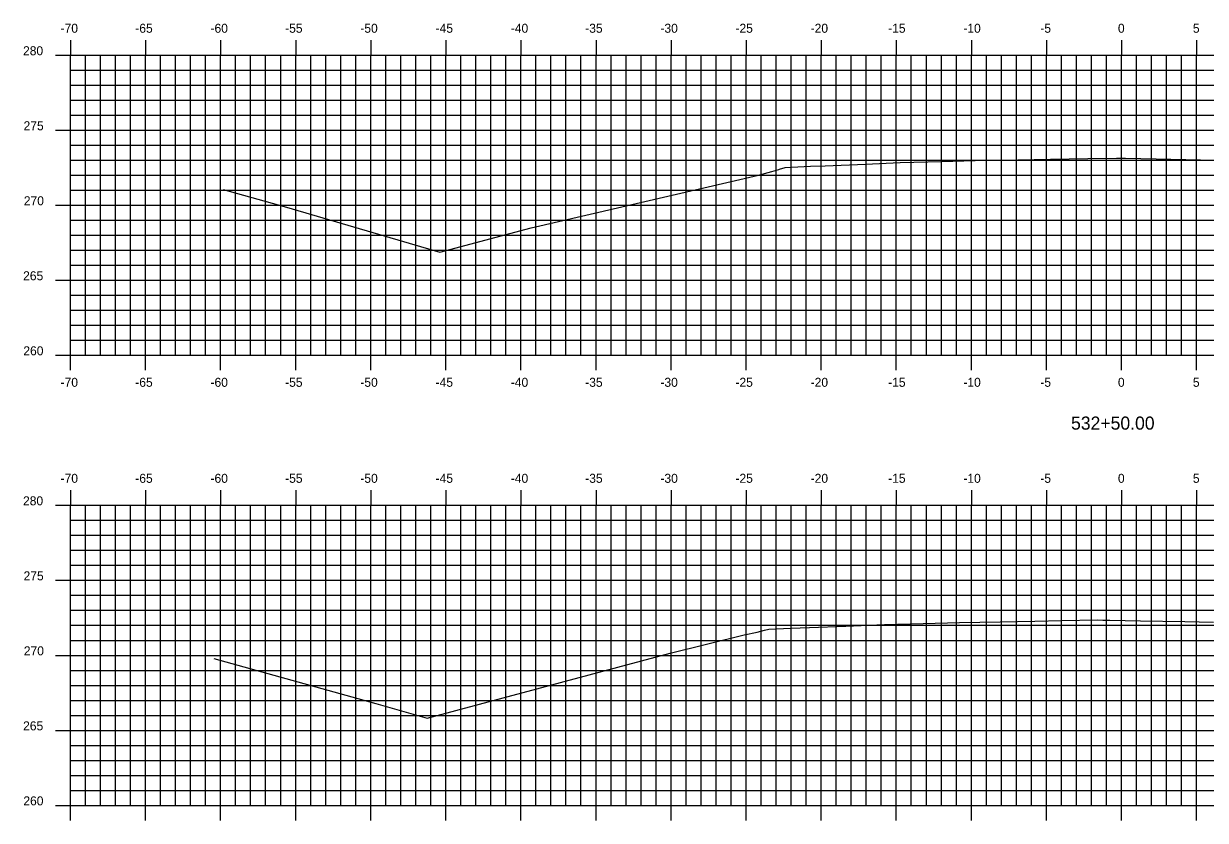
# Model space of a CAD drawing. Extents: x 1170543 to 1177585, y 609599 to 610623.
# Drawn here: x 1176762.5 to 1176841.2, y 610306.8 to 610359.9 of the extents above; entities that cross this region are included whole.
import ezdxf

# ---------------------------------------------------------------- set-up
doc = ezdxf.new("R2010")
doc.units = 0
for name, color, linetype in [('H_V ANNOTATION', 7, 'Continuous'), ('MAJOR', 7, 'Continuous'), ('MINOR', 7, 'Continuous'), ('S_Roadway_Centerline', 7, 'Continuous')]:
    doc.layers.add(name, color=color, linetype=linetype)

msp = doc.modelspace()

# ---------------------------------------------------------------- linework, layer by layer
at = {"layer": 'MAJOR'}
for p, q in [((1176765.654, 610358.803), (1176765.654, 610357.801)), ((1176770.654, 610358.803), (1176770.654, 610357.801)), ((1176775.654, 610358.803), (1176775.654, 610357.801)), ((1176780.654, 610358.803), (1176780.654, 610357.801)), ((1176785.654, 610358.803), (1176785.654, 610357.801)), ((1176790.654, 610358.803), (1176790.654, 610357.801)), ((1176795.654, 610358.803), (1176795.654, 610357.801)), ((1176800.654, 610358.803), (1176800.654, 610357.801)), ((1176805.654, 610358.803), (1176805.654, 610357.801)), ((1176810.654, 610358.803), (1176810.654, 610357.801)), ((1176815.654, 610358.803), (1176815.654, 610357.801)), ((1176820.654, 610358.803), (1176820.654, 610357.801)), ((1176825.654, 610358.803), (1176825.654, 610357.801)), ((1176830.654, 610358.803), (1176830.654, 610357.801)), ((1176835.654, 610358.803), (1176835.654, 610357.801)), ((1176840.654, 610358.803), (1176840.654, 610357.801)), ((1176764.652, 610357.801), (1176765.654, 610357.801)), ((1176765.654, 610357.801), (1176905.654, 610357.801)), ((1176765.654, 610337.801), (1176765.654, 610357.801)), ((1176765.654, 610337.801), (1176765.654, 610357.801)), ((1176765.654, 610357.801), (1176905.654, 610357.801)), ((1176770.654, 610337.801), (1176770.654, 610357.801)), ((1176775.654, 610337.801), (1176775.654, 610357.801)), ((1176780.654, 610337.801), (1176780.654, 610357.801)), ((1176785.654, 610337.801), (1176785.654, 610357.801)), ((1176790.654, 610337.801), (1176790.654, 610357.801)), ((1176795.654, 610337.801), (1176795.654, 610357.801)), ((1176800.654, 610337.801), (1176800.654, 610357.801)), ((1176805.654, 610337.801), (1176805.654, 610357.801)), ((1176810.654, 610337.801), (1176810.654, 610357.801)), ((1176815.654, 610337.801), (1176815.654, 610357.801)), ((1176820.654, 610337.801), (1176820.654, 610357.801)), ((1176825.654, 610337.801), (1176825.654, 610357.801)), ((1176830.654, 610337.801), (1176830.654, 610357.801)), ((1176835.654, 610337.801), (1176835.654, 610357.801)), ((1176840.654, 610337.801), (1176840.654, 610357.801)), ((1176764.652, 610352.801), (1176765.654, 610352.801)), ((1176765.654, 610352.801), (1176905.654, 610352.801)), ((1176764.652, 610347.801), (1176765.654, 610347.801)), ((1176765.654, 610347.801), (1176905.654, 610347.801)), ((1176764.652, 610342.801), (1176765.654, 610342.801)), ((1176765.654, 610342.801), (1176905.654, 610342.801)), ((1176764.652, 610337.801), (1176765.654, 610337.801)), ((1176765.654, 610337.801), (1176905.654, 610337.801)), ((1176765.654, 610337.801), (1176905.654, 610337.801)), ((1176765.654, 610336.799), (1176765.654, 610337.801)), ((1176770.654, 610336.799), (1176770.654, 610337.801)), ((1176775.654, 610336.799), (1176775.654, 610337.801)), ((1176780.654, 610336.799), (1176780.654, 610337.801)), ((1176785.654, 610336.799), (1176785.654, 610337.801)), ((1176790.654, 610336.799), (1176790.654, 610337.801)), ((1176795.654, 610336.799), (1176795.654, 610337.801)), ((1176800.654, 610336.799), (1176800.654, 610337.801)), ((1176805.654, 610336.799), (1176805.654, 610337.801)), ((1176810.654, 610336.799), (1176810.654, 610337.801)), ((1176815.654, 610336.799), (1176815.654, 610337.801)), ((1176820.654, 610336.799), (1176820.654, 610337.801)), ((1176825.654, 610336.799), (1176825.654, 610337.801)), ((1176830.654, 610336.799), (1176830.654, 610337.801)), ((1176835.654, 610336.799), (1176835.654, 610337.801)), ((1176840.654, 610336.799), (1176840.654, 610337.801)), ((1176765.654, 610328.803), (1176765.654, 610327.801)), ((1176770.654, 610328.803), (1176770.654, 610327.801)), ((1176775.654, 610328.803), (1176775.654, 610327.801)), ((1176780.654, 610328.803), (1176780.654, 610327.801)), ((1176785.654, 610328.803), (1176785.654, 610327.801)), ((1176790.654, 610328.803), (1176790.654, 610327.801)), ((1176795.654, 610328.803), (1176795.654, 610327.801)), ((1176800.654, 610328.803), (1176800.654, 610327.801)), ((1176805.654, 610328.803), (1176805.654, 610327.801)), ((1176810.654, 610328.803), (1176810.654, 610327.801)), ((1176815.654, 610328.803), (1176815.654, 610327.801)), ((1176820.654, 610328.803), (1176820.654, 610327.801)), ((1176825.654, 610328.803), (1176825.654, 610327.801)), ((1176830.654, 610328.803), (1176830.654, 610327.801)), ((1176835.654, 610328.803), (1176835.654, 610327.801)), ((1176840.654, 610328.803), (1176840.654, 610327.801)), ((1176764.652, 610327.801), (1176765.654, 610327.801)), ((1176765.654, 610327.801), (1176905.654, 610327.801)), ((1176765.654, 610307.801), (1176765.654, 610327.801)), ((1176765.654, 610307.801), (1176765.654, 610327.801)), ((1176765.654, 610327.801), (1176905.654, 610327.801)), ((1176770.654, 610307.801), (1176770.654, 610327.801)), ((1176775.654, 610307.801), (1176775.654, 610327.801)), ((1176780.654, 610307.801), (1176780.654, 610327.801)), ((1176785.654, 610307.801), (1176785.654, 610327.801)), ((1176790.654, 610307.801), (1176790.654, 610327.801)), ((1176795.654, 610307.801), (1176795.654, 610327.801)), ((1176800.654, 610307.801), (1176800.654, 610327.801)), ((1176805.654, 610307.801), (1176805.654, 610327.801)), ((1176810.654, 610307.801), (1176810.654, 610327.801)), ((1176815.654, 610307.801), (1176815.654, 610327.801)), ((1176820.654, 610307.801), (1176820.654, 610327.801)), ((1176825.654, 610307.801), (1176825.654, 610327.801)), ((1176830.654, 610307.801), (1176830.654, 610327.801)), ((1176835.654, 610307.801), (1176835.654, 610327.801)), ((1176840.654, 610307.801), (1176840.654, 610327.801)), ((1176764.652, 610322.801), (1176765.654, 610322.801)), ((1176765.654, 610322.801), (1176905.654, 610322.801)), ((1176764.652, 610317.801), (1176765.654, 610317.801)), ((1176765.654, 610317.801), (1176905.654, 610317.801)), ((1176764.652, 610312.801), (1176765.654, 610312.801)), ((1176765.654, 610312.801), (1176905.654, 610312.801)), ((1176764.652, 610307.801), (1176765.654, 610307.801)), ((1176765.654, 610307.801), (1176905.654, 610307.801)), ((1176765.654, 610307.801), (1176905.654, 610307.801)), ((1176765.654, 610306.799), (1176765.654, 610307.801)), ((1176770.654, 610306.799), (1176770.654, 610307.801)), ((1176775.654, 610306.799), (1176775.654, 610307.801)), ((1176780.654, 610306.799), (1176780.654, 610307.801)), ((1176785.654, 610306.799), (1176785.654, 610307.801)), ((1176790.654, 610306.799), (1176790.654, 610307.801)), ((1176795.654, 610306.799), (1176795.654, 610307.801)), ((1176800.654, 610306.799), (1176800.654, 610307.801)), ((1176805.654, 610306.799), (1176805.654, 610307.801)), ((1176810.654, 610306.799), (1176810.654, 610307.801)), ((1176815.654, 610306.799), (1176815.654, 610307.801)), ((1176820.654, 610306.799), (1176820.654, 610307.801)), ((1176825.654, 610306.799), (1176825.654, 610307.801)), ((1176830.654, 610306.799), (1176830.654, 610307.801)), ((1176835.654, 610306.799), (1176835.654, 610307.801)), ((1176840.654, 610306.799), (1176840.654, 610307.801))]:
    msp.add_line(p, q, dxfattribs=at)
at = {"layer": 'MINOR'}
for p, q in [((1176766.654, 610337.801), (1176766.654, 610357.801)), ((1176767.654, 610337.801), (1176767.654, 610357.801)), ((1176768.654, 610337.801), (1176768.654, 610357.801)), ((1176769.654, 610337.801), (1176769.654, 610357.801)), ((1176771.654, 610337.801), (1176771.654, 610357.801)), ((1176772.654, 610337.801), (1176772.654, 610357.801)), ((1176773.654, 610337.801), (1176773.654, 610357.801)), ((1176774.654, 610337.801), (1176774.654, 610357.801)), ((1176776.654, 610337.801), (1176776.654, 610357.801)), ((1176777.654, 610337.801), (1176777.654, 610357.801)), ((1176778.654, 610337.801), (1176778.654, 610357.801)), ((1176779.654, 610337.801), (1176779.654, 610357.801)), ((1176781.654, 610337.801), (1176781.654, 610357.801)), ((1176782.654, 610337.801), (1176782.654, 610357.801)), ((1176783.654, 610337.801), (1176783.654, 610357.801)), ((1176784.654, 610337.801), (1176784.654, 610357.801)), ((1176786.654, 610337.801), (1176786.654, 610357.801)), ((1176787.654, 610337.801), (1176787.654, 610357.801)), ((1176788.654, 610337.801), (1176788.654, 610357.801)), ((1176789.654, 610337.801), (1176789.654, 610357.801)), ((1176791.654, 610337.801), (1176791.654, 610357.801)), ((1176792.654, 610337.801), (1176792.654, 610357.801)), ((1176793.654, 610337.801), (1176793.654, 610357.801)), ((1176794.654, 610337.801), (1176794.654, 610357.801)), ((1176796.654, 610337.801), (1176796.654, 610357.801)), ((1176797.654, 610337.801), (1176797.654, 610357.801)), ((1176798.654, 610337.801), (1176798.654, 610357.801)), ((1176799.654, 610337.801), (1176799.654, 610357.801)), ((1176801.654, 610337.801), (1176801.654, 610357.801)), ((1176802.654, 610337.801), (1176802.654, 610357.801)), ((1176803.654, 610337.801), (1176803.654, 610357.801)), ((1176804.654, 610337.801), (1176804.654, 610357.801)), ((1176806.654, 610337.801), (1176806.654, 610357.801)), ((1176807.654, 610337.801), (1176807.654, 610357.801)), ((1176808.654, 610337.801), (1176808.654, 610357.801)), ((1176809.654, 610337.801), (1176809.654, 610357.801)), ((1176811.654, 610337.801), (1176811.654, 610357.801)), ((1176812.654, 610337.801), (1176812.654, 610357.801)), ((1176813.654, 610337.801), (1176813.654, 610357.801)), ((1176814.654, 610337.801), (1176814.654, 610357.801)), ((1176816.654, 610337.801), (1176816.654, 610357.801)), ((1176817.654, 610337.801), (1176817.654, 610357.801)), ((1176818.654, 610337.801), (1176818.654, 610357.801)), ((1176819.654, 610337.801), (1176819.654, 610357.801)), ((1176821.654, 610337.801), (1176821.654, 610357.801)), ((1176822.654, 610337.801), (1176822.654, 610357.801)), ((1176823.654, 610337.801), (1176823.654, 610357.801)), ((1176824.654, 610337.801), (1176824.654, 610357.801)), ((1176826.654, 610337.801), (1176826.654, 610357.801)), ((1176827.654, 610337.801), (1176827.654, 610357.801)), ((1176828.654, 610337.801), (1176828.654, 610357.801)), ((1176829.654, 610337.801), (1176829.654, 610357.801)), ((1176831.654, 610337.801), (1176831.654, 610357.801)), ((1176832.654, 610337.801), (1176832.654, 610357.801)), ((1176833.654, 610337.801), (1176833.654, 610357.801)), ((1176834.654, 610337.801), (1176834.654, 610357.801)), ((1176836.654, 610337.801), (1176836.654, 610357.801)), ((1176837.654, 610337.801), (1176837.654, 610357.801)), ((1176838.654, 610337.801), (1176838.654, 610357.801)), ((1176839.654, 610337.801), (1176839.654, 610357.801)), ((1176765.654, 610356.801), (1176905.654, 610356.801)), ((1176765.654, 610356.801), (1176766.656, 610356.801)), ((1176765.654, 610355.801), (1176905.654, 610355.801)), ((1176765.654, 610355.801), (1176766.656, 610355.801)), ((1176765.654, 610354.801), (1176905.654, 610354.801)), ((1176765.654, 610354.801), (1176766.656, 610354.801)), ((1176765.654, 610353.801), (1176905.654, 610353.801)), ((1176765.654, 610353.801), (1176766.656, 610353.801)), ((1176765.654, 610351.801), (1176905.654, 610351.801)), ((1176765.654, 610351.801), (1176766.656, 610351.801)), ((1176765.654, 610350.801), (1176905.654, 610350.801)), ((1176765.654, 610350.801), (1176766.656, 610350.801)), ((1176765.654, 610349.801), (1176905.654, 610349.801)), ((1176765.654, 610349.801), (1176766.656, 610349.801)), ((1176765.654, 610348.801), (1176905.654, 610348.801)), ((1176765.654, 610348.801), (1176766.656, 610348.801)), ((1176765.654, 610346.801), (1176905.654, 610346.801)), ((1176765.654, 610346.801), (1176766.656, 610346.801)), ((1176765.654, 610345.801), (1176905.654, 610345.801)), ((1176765.654, 610345.801), (1176766.656, 610345.801)), ((1176765.654, 610344.801), (1176905.654, 610344.801)), ((1176765.654, 610344.801), (1176766.656, 610344.801)), ((1176765.654, 610343.801), (1176905.654, 610343.801)), ((1176765.654, 610343.801), (1176766.656, 610343.801)), ((1176765.654, 610341.801), (1176905.654, 610341.801)), ((1176765.654, 610341.801), (1176766.656, 610341.801)), ((1176765.654, 610340.801), (1176905.654, 610340.801)), ((1176765.654, 610340.801), (1176766.656, 610340.801)), ((1176765.654, 610339.801), (1176905.654, 610339.801)), ((1176765.654, 610339.801), (1176766.656, 610339.801)), ((1176765.654, 610338.801), (1176905.654, 610338.801)), ((1176765.654, 610338.801), (1176766.656, 610338.801)), ((1176766.654, 610307.801), (1176766.654, 610327.801)), ((1176767.654, 610307.801), (1176767.654, 610327.801)), ((1176768.654, 610307.801), (1176768.654, 610327.801)), ((1176769.654, 610307.801), (1176769.654, 610327.801)), ((1176771.654, 610307.801), (1176771.654, 610327.801)), ((1176772.654, 610307.801), (1176772.654, 610327.801)), ((1176773.654, 610307.801), (1176773.654, 610327.801)), ((1176774.654, 610307.801), (1176774.654, 610327.801)), ((1176776.654, 610307.801), (1176776.654, 610327.801)), ((1176777.654, 610307.801), (1176777.654, 610327.801)), ((1176778.654, 610307.801), (1176778.654, 610327.801)), ((1176779.654, 610307.801), (1176779.654, 610327.801)), ((1176781.654, 610307.801), (1176781.654, 610327.801)), ((1176782.654, 610307.801), (1176782.654, 610327.801)), ((1176783.654, 610307.801), (1176783.654, 610327.801)), ((1176784.654, 610307.801), (1176784.654, 610327.801)), ((1176786.654, 610307.801), (1176786.654, 610327.801)), ((1176787.654, 610307.801), (1176787.654, 610327.801)), ((1176788.654, 610307.801), (1176788.654, 610327.801)), ((1176789.654, 610307.801), (1176789.654, 610327.801)), ((1176791.654, 610307.801), (1176791.654, 610327.801)), ((1176792.654, 610307.801), (1176792.654, 610327.801)), ((1176793.654, 610307.801), (1176793.654, 610327.801)), ((1176794.654, 610307.801), (1176794.654, 610327.801)), ((1176796.654, 610307.801), (1176796.654, 610327.801)), ((1176797.654, 610307.801), (1176797.654, 610327.801)), ((1176798.654, 610307.801), (1176798.654, 610327.801)), ((1176799.654, 610307.801), (1176799.654, 610327.801)), ((1176801.654, 610307.801), (1176801.654, 610327.801)), ((1176802.654, 610307.801), (1176802.654, 610327.801)), ((1176803.654, 610307.801), (1176803.654, 610327.801)), ((1176804.654, 610307.801), (1176804.654, 610327.801)), ((1176806.654, 610307.801), (1176806.654, 610327.801)), ((1176807.654, 610307.801), (1176807.654, 610327.801)), ((1176808.654, 610307.801), (1176808.654, 610327.801)), ((1176809.654, 610307.801), (1176809.654, 610327.801)), ((1176811.654, 610307.801), (1176811.654, 610327.801)), ((1176812.654, 610307.801), (1176812.654, 610327.801)), ((1176813.654, 610307.801), (1176813.654, 610327.801)), ((1176814.654, 610307.801), (1176814.654, 610327.801)), ((1176816.654, 610307.801), (1176816.654, 610327.801)), ((1176817.654, 610307.801), (1176817.654, 610327.801)), ((1176818.654, 610307.801), (1176818.654, 610327.801)), ((1176819.654, 610307.801), (1176819.654, 610327.801)), ((1176821.654, 610307.801), (1176821.654, 610327.801)), ((1176822.654, 610307.801), (1176822.654, 610327.801)), ((1176823.654, 610307.801), (1176823.654, 610327.801)), ((1176824.654, 610307.801), (1176824.654, 610327.801)), ((1176826.654, 610307.801), (1176826.654, 610327.801)), ((1176827.654, 610307.801), (1176827.654, 610327.801)), ((1176828.654, 610307.801), (1176828.654, 610327.801)), ((1176829.654, 610307.801), (1176829.654, 610327.801)), ((1176831.654, 610307.801), (1176831.654, 610327.801)), ((1176832.654, 610307.801), (1176832.654, 610327.801)), ((1176833.654, 610307.801), (1176833.654, 610327.801)), ((1176834.654, 610307.801), (1176834.654, 610327.801)), ((1176836.654, 610307.801), (1176836.654, 610327.801)), ((1176837.654, 610307.801), (1176837.654, 610327.801)), ((1176838.654, 610307.801), (1176838.654, 610327.801)), ((1176839.654, 610307.801), (1176839.654, 610327.801)), ((1176765.654, 610326.801), (1176905.654, 610326.801)), ((1176765.654, 610326.801), (1176766.656, 610326.801)), ((1176765.654, 610325.801), (1176905.654, 610325.801)), ((1176765.654, 610325.801), (1176766.656, 610325.801)), ((1176765.654, 610324.801), (1176905.654, 610324.801)), ((1176765.654, 610324.801), (1176766.656, 610324.801)), ((1176765.654, 610323.801), (1176905.654, 610323.801)), ((1176765.654, 610323.801), (1176766.656, 610323.801)), ((1176765.654, 610321.801), (1176905.654, 610321.801)), ((1176765.654, 610321.801), (1176766.656, 610321.801)), ((1176765.654, 610320.801), (1176905.654, 610320.801)), ((1176765.654, 610320.801), (1176766.656, 610320.801)), ((1176765.654, 610319.801), (1176905.654, 610319.801)), ((1176765.654, 610319.801), (1176766.656, 610319.801)), ((1176765.654, 610318.801), (1176905.654, 610318.801)), ((1176765.654, 610318.801), (1176766.656, 610318.801)), ((1176765.654, 610316.801), (1176905.654, 610316.801)), ((1176765.654, 610316.801), (1176766.656, 610316.801)), ((1176765.654, 610315.801), (1176905.654, 610315.801)), ((1176765.654, 610315.801), (1176766.656, 610315.801)), ((1176765.654, 610314.801), (1176905.654, 610314.801)), ((1176765.654, 610314.801), (1176766.656, 610314.801)), ((1176765.654, 610313.801), (1176905.654, 610313.801)), ((1176765.654, 610313.801), (1176766.656, 610313.801)), ((1176765.654, 610311.801), (1176905.654, 610311.801)), ((1176765.654, 610311.801), (1176766.656, 610311.801)), ((1176765.654, 610310.801), (1176905.654, 610310.801)), ((1176765.654, 610310.801), (1176766.656, 610310.801)), ((1176765.654, 610309.801), (1176905.654, 610309.801)), ((1176765.654, 610309.801), (1176766.656, 610309.801)), ((1176765.654, 610308.801), (1176905.654, 610308.801)), ((1176765.654, 610308.801), (1176766.656, 610308.801))]:
    msp.add_line(p, q, dxfattribs=at)
at = {"layer": 'S_Roadway_Centerline'}
for points in [[(1176775.833, 610348.843), (1176780.031, 610347.673), (1176790.254, 610344.676), (1176796.329, 610346.297), (1176811.484, 610349.809), (1176812.366, 610350.048), (1176812.828, 610350.195), (1176812.876, 610350.212), (1176813.245, 610350.33), (1176814.942, 610350.399), (1176815.914, 610350.44), (1176818.592, 610350.552), (1176820.914, 610350.648), (1176823.666, 610350.721), (1176825.915, 610350.778), (1176828.739, 610350.831), (1176830.915, 610350.871), (1176833.417, 610350.912), (1176835.321, 610350.944), (1176835.713, 610350.939), (1176835.916, 610350.938), (1176837.963, 610350.895), (1176840.916, 610350.836), (1176842.896, 610350.791)], [(1176775.193, 610317.597), (1176785.994, 610314.589), (1176789.412, 610313.619), (1176805.59, 610317.937), (1176810.522, 610319.163), (1176811.388, 610319.356), (1176811.867, 610319.48), (1176812.171, 610319.55), (1176813.625, 610319.606), (1176814.867, 610319.652), (1176817.288, 610319.751), (1176819.869, 610319.854), (1176822.433, 610319.921), (1176824.871, 610319.987), (1176827.577, 610320.041), (1176829.873, 610320.089), (1176831.683, 610320.12), (1176834.043, 610320.16), (1176834.402, 610320.153), (1176834.874, 610320.152), (1176836.915, 610320.111), (1176839.876, 610320.047), (1176841.785, 610320.004)]]:
    msp.add_lwpolyline(points, dxfattribs=at)

# ---------------------------------------------------------------- texts
at = {"layer": 'H_V ANNOTATION'}
for s, height, p in [('-70', 0.6, (1176764.996, 610359.301)), ('-65', 0.6, (1176769.972, 610359.301)), ('-60', 0.6, (1176774.98, 610359.301)), ('-55', 0.6, (1176779.951, 610359.301)), ('-50', 0.6, (1176784.959, 610359.301)), ('-45', 0.6, (1176789.972, 610359.301)), ('-40', 0.6, (1176794.98, 610359.301)), ('-35', 0.6, (1176799.935, 610359.301)), ('-30', 0.6, (1176804.943, 610359.301)), ('-25', 0.6, (1176809.94, 610359.301)), ('-20', 0.6, (1176814.948, 610359.301)), ('-15', 0.6, (1176820.111, 610359.301)), ('-10', 0.6, (1176825.119, 610359.301)), ('-5', 0.6, (1176830.245, 610359.301)), ('0', 0.6, (1176835.414, 610359.301)), ('5', 0.6, (1176840.406, 610359.301)), ('280', 0.6, (1176762.495, 610357.801)), ('275', 0.6, (1176762.532, 610352.801)), ('270', 0.6, (1176762.548, 610347.801)), ('265', 0.6, (1176762.501, 610342.801)), ('260', 0.6, (1176762.517, 610337.801)), ('-70', 0.6, (1176764.996, 610335.701)), ('-65', 0.6, (1176769.972, 610335.701)), ('-60', 0.6, (1176774.98, 610335.701)), ('-55', 0.6, (1176779.951, 610335.701)), ('-50', 0.6, (1176784.959, 610335.701)), ('-45', 0.6, (1176789.972, 610335.701)), ('-40', 0.6, (1176794.98, 610335.701)), ('-35', 0.6, (1176799.935, 610335.701)), ('-30', 0.6, (1176804.943, 610335.701)), ('-25', 0.6, (1176809.94, 610335.701)), ('-20', 0.6, (1176814.948, 610335.701)), ('-15', 0.6, (1176820.111, 610335.701)), ('-10', 0.6, (1176825.119, 610335.701)), ('-5', 0.6, (1176830.245, 610335.701)), ('0', 0.6, (1176835.414, 610335.701)), ('5', 0.6, (1176840.406, 610335.701)), ('532+50.00', 0.875, (1176832.291, 610332.844)), ('-70', 0.6, (1176764.996, 610329.301)), ('-65', 0.6, (1176769.972, 610329.301)), ('-60', 0.6, (1176774.98, 610329.301)), ('-55', 0.6, (1176779.951, 610329.301)), ('-50', 0.6, (1176784.959, 610329.301)), ('-45', 0.6, (1176789.972, 610329.301)), ('-40', 0.6, (1176794.98, 610329.301)), ('-35', 0.6, (1176799.935, 610329.301)), ('-30', 0.6, (1176804.943, 610329.301)), ('-25', 0.6, (1176809.94, 610329.301)), ('-20', 0.6, (1176814.948, 610329.301)), ('-15', 0.6, (1176820.111, 610329.301)), ('-10', 0.6, (1176825.119, 610329.301)), ('-5', 0.6, (1176830.245, 610329.301)), ('0', 0.6, (1176835.414, 610329.301)), ('5', 0.6, (1176840.406, 610329.301)), ('280', 0.6, (1176762.495, 610327.801)), ('275', 0.6, (1176762.532, 610322.801)), ('270', 0.6, (1176762.548, 610317.801)), ('265', 0.6, (1176762.501, 610312.801)), ('260', 0.6, (1176762.517, 610307.801))]:
    msp.add_text(s, height=height, dxfattribs=at).set_placement(p)

doc.saveas('drawing.dxf')
